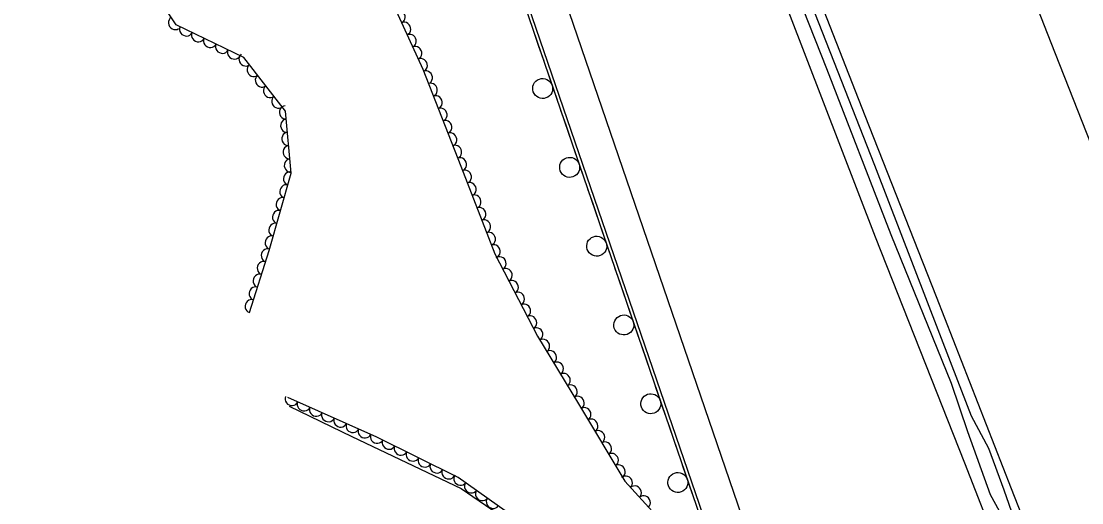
# Model space of a CAD drawing. Extents: x 1746719 to 1766531, y 631721 to 662391.
# Drawn here: x 1754360.7 to 1754679.2, y 649093.3 to 649237.8 of the extents above; entities that cross this region are included whole.
import ezdxf

# ---------------------------------------------------------------- set-up
doc = ezdxf.new("R2010")
doc.units = 0
for name, color, linetype in [('SURVEY - AERIAL SURVEY - Photo Control - Points - Elevations', 7, 'Continuous'), ('SURVEY - AERIAL SURVEY - Photo Control - Points - Numbers', 7, 'Continuous'), ('SURVEY - AERIAL SURVEY - Photo Control with Text', 7, 'Continuous')]:
    doc.layers.add(name, color=color, linetype=linetype)

msp = doc.modelspace()

# ---------------------------------------------------------------- linework, layer by layer
at = {"layer": 'SURVEY - AERIAL SURVEY - Photo Control - Points - Elevations'}
for points in [[(1755104.99, 648205.74), (1755065.66, 648294.24), (1755039.29, 648352.85), (1755020.79, 648395.13), (1755004.68, 648431.05), (1754982.68, 648480.94), (1754958.93, 648535.27), (1754937.15, 648584.41), (1754905.24, 648656.66), (1754883.62, 648705.74), (1754862.33, 648755.14), (1754834.42, 648821.33), (1754813, 648873.58), (1754787.94, 648934.1), (1754759.35, 649005.13), (1754737.4, 649059.49), (1754713.93, 649119.35), (1754691.4, 649177.04), (1754669.95, 649231.36), (1754646.2, 649292.11), (1754627.32, 649342.01), (1754604.42, 649403.58), (1754576.2, 649480.5)], [(1754509.57, 649459.27), (1754525.94, 649413.69), (1754546.16, 649358.93), (1754566.55, 649304.57), (1754591.05, 649240.64), (1754617.15, 649173.14), (1754643.97, 649105.23), (1754664.59, 649052.46), (1754685.99, 648998.63), (1754712.43, 648932.12), (1754736.99, 648873.55), (1754758.79, 648818.39), (1754779.59, 648768.19), (1754804.48, 648710.45), (1754831.65, 648646.67), (1754855.43, 648592.01), (1754875.72, 648544.86), (1754897.72, 648495.75)], [(1755048.84, 648185.15), (1755036.33, 648212.5), (1755010.89, 648269.75), (1754984.45, 648328.51), (1754965.93, 648370.82), (1754949.86, 648406.67), (1754927.74, 648456.82), (1754904.02, 648511.09), (1754882.28, 648560.14), (1754850.34, 648632.45), (1754828.62, 648681.78), (1754807.13, 648731.61), (1754779.02, 648798.3), (1754757.53, 648850.72), (1754732.4, 648911.42), (1754703.7, 648982.69), (1754681.66, 649037.3), (1754658.05, 649097.48), (1754635.55, 649155.11), (1754614.11, 649209.42), (1754590.2, 649270.57), (1754571.14, 649320.94), (1754548.14, 649382.79), (1754519.88, 649459.84)], [(1754511.64, 649280.19), (1754601.74, 649017.36), (1754608.9, 648997.48), (1754634.99, 648922.13), (1754648.61, 648882.49), (1754671.4, 648816.46), (1754687.3, 648770.78), (1754710.46, 648705.31), (1754729.27, 648654.19), (1754751.55, 648595.18), (1754772.56, 648542.11), (1754801.04, 648471.79), (1754817.72, 648433.71), (1754841.48, 648379.36), (1754870.03, 648315.31), (1754898.37, 648252.73), (1754923.83, 648193.91), (1754942.53, 648150.37)], [(1754501.23, 649276.62), (1754572.43, 649068.95)], [(1754441.12, 649122.25), (1754460, 649113.21), (1754492.82, 649097.58), (1754509.05, 649086.5), (1754521.11, 649073.71), (1754530.78, 649055.42), (1754539.48, 649034.58), (1754550.77, 649003.46), (1754558.89, 648980.01), (1754585.93, 648912.26), (1754604.08, 648867.83), (1754631.38, 648801.53), (1754644.72, 648765.59)]]:
    msp.add_lwpolyline(points, dxfattribs=at)
at = {"layer": 'SURVEY - AERIAL SURVEY - Photo Control - Points - Numbers'}
for points in [[(1754657.78, 649084.72), (1754651.77, 649095.7), (1754644.91, 649114.57), (1754640.02, 649129.04), (1754621.89, 649173.71), (1754602.64, 649223.49), (1754583.25, 649272.46), (1754564.88, 649320.62), (1754549.66, 649361.58), (1754514.24, 649459.31)], [(1754516.62, 649459.65), (1754532.02, 649417.92), (1754562.15, 649336.06), (1754590.13, 649262.94), (1754616.89, 649194.61), (1754640.12, 649134.36), (1754645.92, 649119.41), (1754651.12, 649109.65), (1754655.75, 649097.16), (1754660.99, 649082.25), (1754673.09, 649051.95), (1754687.64, 649015.48), (1754717.9, 648940.22), (1754739.62, 648887.08), (1754769.78, 648812.67)], [(1754500.29, 649276.3), (1754571.65, 649068.39)], [(1754514.53, 649234.79), (1754516.06, 649230.34)], [(1754516.06, 649230.34), (1754517.59, 649225.9)], [(1754518.62, 649222.87), (1754521.61, 649214.17)], [(1754522.65, 649211.14), (1754524.18, 649206.7)], [(1754524.18, 649206.7), (1754525.7, 649202.25)], [(1754526.74, 649199.23), (1754529.73, 649190.53)], [(1754530.77, 649187.5), (1754532.29, 649183.05)], [(1754532.29, 649183.05), (1754533.82, 649178.61)], [(1754534.86, 649175.58), (1754537.84, 649166.88)], [(1754538.88, 649163.85), (1754540.41, 649159.41)], [(1754540.41, 649159.41), (1754541.94, 649154.96)], [(1754542.98, 649151.94), (1754545.96, 649143.23)], [(1754547, 649140.21), (1754548.53, 649135.76)], [(1754548.53, 649135.76), (1754550.05, 649131.32)], [(1754551.09, 649128.29), (1754554.08, 649119.59)], [(1754555.12, 649116.56), (1754556.64, 649112.12)], [(1754556.64, 649112.12), (1754558.17, 649107.67)], [(1754559.21, 649104.64), (1754562.2, 649095.94)]]:
    msp.add_lwpolyline(points, dxfattribs=at)
for centre in [(1754517.27, 649217.59), (1754525.38, 649193.94), (1754533.5, 649170.3), (1754541.62, 649146.65), (1754549.73, 649123.01), (1754557.85, 649099.36)]:
    msp.add_arc(centre, 3, 132.2138, 132.1998, dxfattribs=at)
at = {"layer": 'SURVEY - AERIAL SURVEY - Photo Control with Text'}
for points in [[(1754429.2, 649150.37), (1754435.12, 649169.01), (1754441.76, 649192.23), (1754440.06, 649210.76), (1754427.48, 649226.94), (1754407.15, 649236.72), (1754396.29, 649253.16), (1754392.48, 649271.75), (1754390.77, 649290.75), (1754397.58, 649309.31), (1754403.39, 649330.91), (1754400.81, 649344.74), (1754393.4, 649367.37), (1754386.77, 649385.33), (1754382.07, 649390.82), (1754371.76, 649386.21), (1754363.25, 649376.86), (1754361.03, 649367.1), (1754372.9, 649359.42), (1754380.12, 649354.1), (1754371.9, 649327.54), (1754360.66, 649310.36)], [(1754466.75, 649255.2), (1754481.28, 649223.44), (1754492.72, 649194.35), (1754502.91, 649168.02), (1754515.71, 649143.28), (1754527.98, 649123.02), (1754541.9, 649099.8), (1754554.38, 649086.13), (1754565.95, 649067.76), (1754574.59, 649047.52), (1754583.4, 649026.05), (1754594.91, 648996.82), (1754606.44, 648960.79), (1754614.82, 648936.49), (1754614.92, 648923.34), (1754615.42, 648916.75), (1754623.67, 648912.78), (1754631.89, 648887.41), (1754643.8, 648852.69)], [(1754614.65, 648845.46), (1754599.29, 648884.94), (1754583.57, 648921.36), (1754569.05, 648960.36), (1754557.62, 648992.18), (1754543.06, 649026.24), (1754532.05, 649062.79), (1754515.32, 649084.28), (1754491.93, 649100.86), (1754467.49, 649113.02), (1754440.77, 649124.86)]]:
    msp.add_lwpolyline(points, dxfattribs=at)
for centre, major_axis in [((1754474.08, 649239.16), (0.83, -1.82)), ((1754406.8, 649237.24), (-1.1, 1.67)), ((1754410.19, 649235.26), (-1.8, 0.87)), ((1754475.75, 649235.53), (0.83, -1.82)), ((1754413.79, 649233.52), (-1.8, 0.87)), ((1754417.4, 649231.79), (-1.8, 0.87)), ((1754477.41, 649231.89), (0.83, -1.82)), ((1754421, 649230.06), (-1.8, 0.87)), ((1754424.61, 649228.33), (-1.8, 0.87)), ((1754479.07, 649228.25), (0.83, -1.82)), ((1754427.98, 649226.3), (-1.23, 1.58)), ((1754480.74, 649224.61), (0.83, -1.82)), ((1754430.43, 649223.15), (-1.23, 1.58)), ((1754482.27, 649220.92), (0.73, -1.86)), ((1754432.89, 649219.99), (-1.23, 1.58)), ((1754483.73, 649217.2), (0.73, -1.86)), ((1754435.34, 649216.83), (-1.23, 1.58)), ((1754437.8, 649213.67), (-1.23, 1.58)), ((1754485.2, 649213.47), (0.73, -1.86)), ((1754440.09, 649210.45), (-0.18, 1.99)), ((1754486.66, 649209.75), (0.73, -1.86)), ((1754440.45, 649206.46), (-0.18, 1.99)), ((1754488.13, 649206.03), (0.73, -1.86)), ((1754440.82, 649202.48), (-0.18, 1.99)), ((1754489.59, 649202.31), (0.73, -1.86)), ((1754441.19, 649198.5), (-0.18, 1.99)), ((1754491.06, 649198.58), (0.73, -1.86)), ((1754492.52, 649194.86), (0.73, -1.86)), ((1754441.55, 649194.51), (-0.18, 1.99)), ((1754441.29, 649190.59), (0.55, 1.92)), ((1754493.97, 649191.13), (0.72, -1.87)), ((1754440.19, 649186.74), (0.55, 1.92)), ((1754495.41, 649187.4), (0.72, -1.87)), ((1754439.09, 649182.9), (0.55, 1.92)), ((1754496.85, 649183.67), (0.72, -1.87)), ((1754438, 649179.05), (0.55, 1.92)), ((1754498.3, 649179.94), (0.72, -1.87)), ((1754499.74, 649176.21), (0.72, -1.87)), ((1754436.9, 649175.21), (0.55, 1.92)), ((1754501.18, 649172.48), (0.72, -1.87)), ((1754435.8, 649171.36), (0.55, 1.92)), ((1754434.65, 649167.53), (0.61, 1.91)), ((1754502.62, 649168.75), (0.72, -1.87)), ((1754433.44, 649163.71), (0.61, 1.91)), ((1754504.39, 649165.16), (0.92, -1.78)), ((1754432.23, 649159.9), (0.61, 1.91)), ((1754506.22, 649161.61), (0.92, -1.78)), ((1754508.06, 649158.06), (0.92, -1.78)), ((1754431.02, 649156.09), (0.61, 1.91)), ((1754509.9, 649154.5), (0.92, -1.78)), ((1754429.81, 649152.28), (0.61, 1.91)), ((1754511.74, 649150.95), (0.92, -1.78)), ((1754513.58, 649147.4), (0.92, -1.78)), ((1754515.42, 649143.85), (0.92, -1.78)), ((1754517.45, 649140.4), (1.04, -1.71)), ((1754519.52, 649136.98), (1.04, -1.71)), ((1754521.59, 649133.56), (1.04, -1.71)), ((1754523.66, 649130.14), (1.04, -1.71)), ((1754525.73, 649126.72), (1.04, -1.71)), ((1754441.89, 649124.37), (-1.83, 0.81)), ((1754445.54, 649122.75), (-1.83, 0.81)), ((1754527.81, 649123.29), (1.04, -1.71)), ((1754449.2, 649121.13), (-1.83, 0.81)), ((1754452.86, 649119.51), (-1.83, 0.81)), ((1754529.86, 649119.86), (1.03, -1.72)), ((1754456.51, 649117.89), (-1.83, 0.81)), ((1754460.17, 649116.27), (-1.83, 0.81)), ((1754531.92, 649116.43), (1.03, -1.72)), ((1754463.83, 649114.64), (-1.83, 0.81)), ((1754533.98, 649113), (1.03, -1.72)), ((1754467.48, 649113.02), (-1.83, 0.81)), ((1754471.06, 649111.24), (-1.79, 0.89)), ((1754536.04, 649109.57), (1.03, -1.72)), ((1754474.65, 649109.46), (-1.79, 0.89)), ((1754478.23, 649107.68), (-1.79, 0.89)), ((1754538.09, 649106.14), (1.03, -1.72)), ((1754481.81, 649105.89), (-1.79, 0.89)), ((1754485.39, 649104.11), (-1.79, 0.89)), ((1754540.15, 649102.71), (1.03, -1.72)), ((1754488.97, 649102.33), (-1.79, 0.89)), ((1754492.5, 649100.46), (-1.63, 1.16)), ((1754542.31, 649099.35), (1.35, -1.48)), ((1754495.76, 649098.14), (-1.63, 1.16)), ((1754545, 649096.4), (1.35, -1.48)), ((1754499.02, 649095.83), (-1.63, 1.16)), ((1754547.7, 649093.45), (1.35, -1.48)), ((1754502.29, 649093.52), (-1.63, 1.16))]:
    msp.add_ellipse(centre, major_axis=major_axis, ratio=0.940188, start_param=0, end_param=3.141593, dxfattribs=at)

doc.saveas('drawing.dxf')
